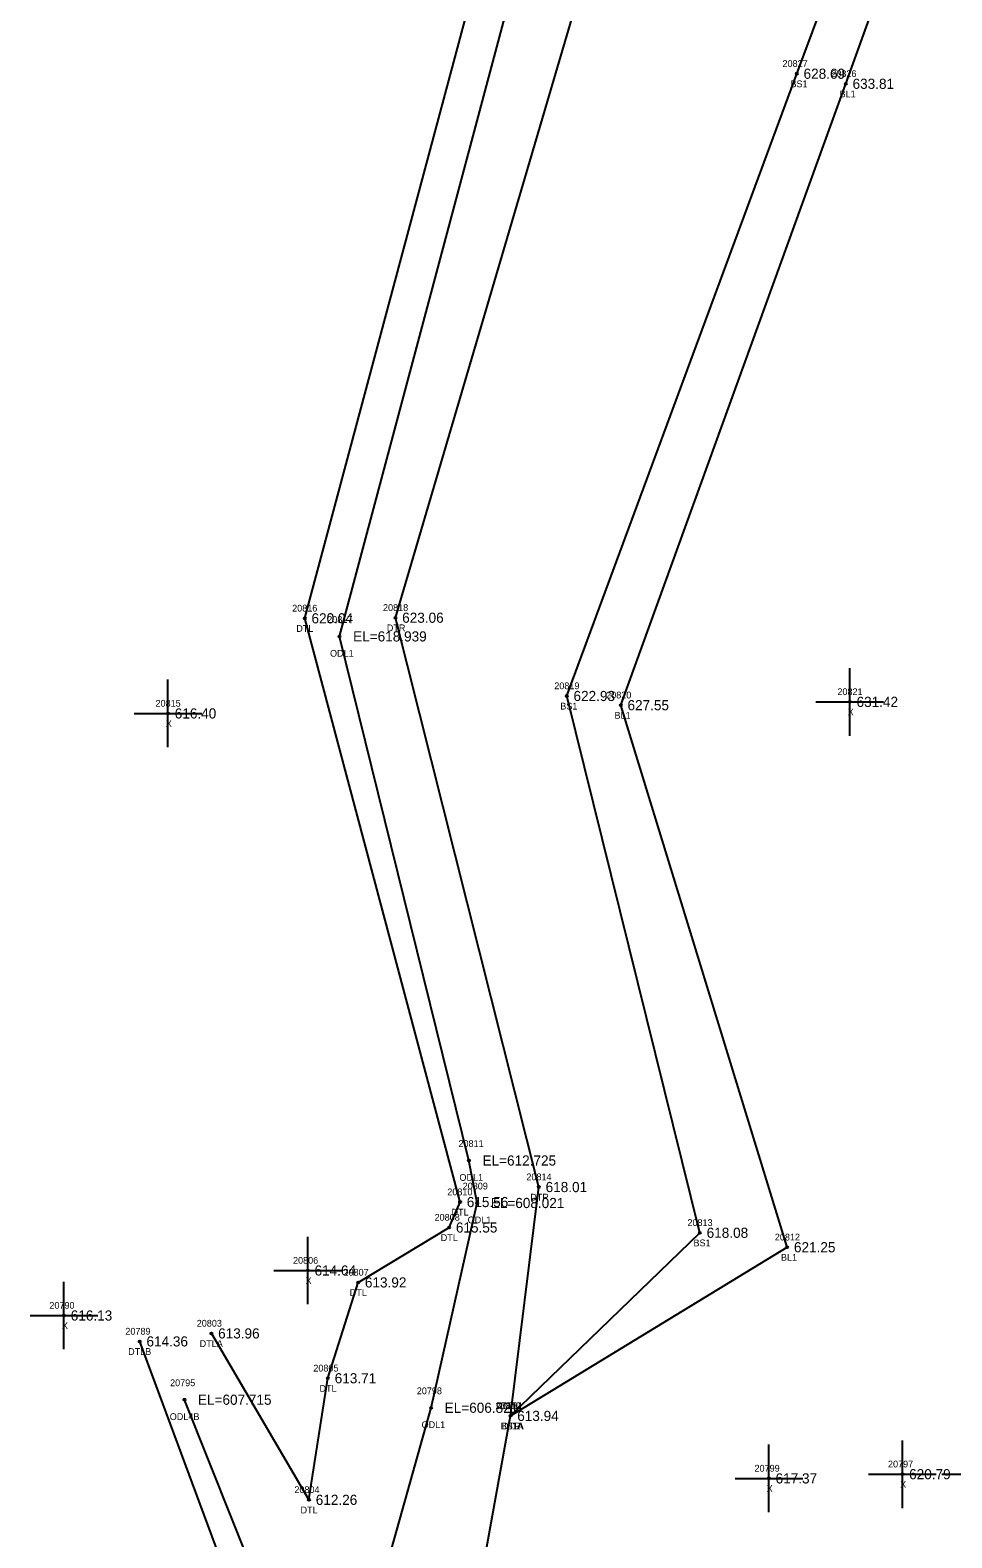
# Model space of a CAD drawing. Extents: x 1695443 to 1696344, y 1087542 to 1090645.
# Drawn here: x 1695680.1 to 1695816.3, y 1090201.9 to 1090424.7 of the extents above; entities that cross this region are included whole.
import ezdxf

# ---------------------------------------------------------------- set-up
doc = ezdxf.new("R2010")
doc.units = 0
for name, color, linetype in [('RD_DTM_BkLn1', 7, 'Continuous'), ('RD_DTM_BkLn2', 7, 'Continuous'), ('RD_DTM_BkLn_txCode', 7, 'Continuous'), ('RD_EX_H2O', 7, 'Continuous'), ('RD_EX_H2O_txCode', 7, 'Continuous'), ('RD_EX_Misc', 7, 'Continuous'), ('RD_EX_Misc_txCode', 7, 'Continuous'), ('RD_EX_TX_H2O_ELEV', 7, 'Continuous'), ('RD_EX_TX_Misc_ELEV', 7, 'Continuous'), ('RD_SMD_Locator', 7, 'Continuous')]:
    doc.layers.add(name, color=color, linetype=linetype)

msp = doc.modelspace()

# ---------------------------------------------------------------- linework, layer by layer
at = {"layer": 'RD_DTM_BkLn1'}
msp.add_lwpolyline([(1695751.04, 1090219.89), (1695791.94, 1090244.82), (1695767.34, 1090324.95), (1695800.6, 1090416.81), (1695837.18, 1090518.29), (1695855.17, 1090553.04), (1695858.41, 1090574.71)], dxfattribs=at)
at = {"layer": 'RD_DTM_BkLn2'}
msp.add_lwpolyline([(1695751.04, 1090219.89), (1695779.04, 1090246.96), (1695759.36, 1090326.31), (1695793.36, 1090418.3), (1695829.83, 1090516.09), (1695851.86, 1090555.13), (1695858.41, 1090574.71)], dxfattribs=at)
at = {"layer": 'RD_EX_H2O'}
for points in [[(1695706.84, 1090232.08), (1695721.27, 1090207.48), (1695724.07, 1090225.45), (1695728.53, 1090239.62), (1695741.98, 1090247.74), (1695743.59, 1090251.5), (1695720.64, 1090337.79), (1695748.97, 1090443.66), (1695777.13, 1090508.37), (1695818.46, 1090584.48), (1695836.82, 1090620.63)], [(1695742.01, 1090022.28), (1695741.79, 1090065.32), (1695727.64, 1090116.67), (1695728.4, 1090182.12), (1695739.32, 1090221.09), (1695746.13, 1090251.36), (1695744.91, 1090257.64), (1695725.79, 1090335.12), (1695755.22, 1090445.54), (1695779.78, 1090508.81), (1695821.26, 1090580.72), (1695835.53, 1090588.18), (1695868.63, 1090584.25)], [(1695748.39, 1090023.09), (1695750.06, 1090066.34), (1695732.27, 1090115.98), (1695751.04, 1090219.89), (1695755.24, 1090253.72), (1695734.04, 1090337.88), (1695767.29, 1090450.9), (1695816.74, 1090515.62), (1695823.85, 1090555.53), (1695842.49, 1090575.31), (1695858.41, 1090574.71), (1695872.4, 1090582.09)], [(1695736.26, 1090021.92), (1695734.22, 1090062.32), (1695712.02, 1090115.68), (1695713.59, 1090184.13), (1695696.25, 1090230.9)], [(1695728.4, 1090182.12), (1695713.65, 1090195.22), (1695702.86, 1090222.28)]]:
    msp.add_lwpolyline(points, dxfattribs=at)
at = {"layer": 'RD_EX_Misc'}
for p, q in [((1695801.19, 1090320.44), (1695801.19, 1090330.44)), ((1695700.43, 1090318.73), (1695700.43, 1090328.73)), ((1695695.43, 1090323.73), (1695705.43, 1090323.73)), ((1695796.19, 1090325.44), (1695806.19, 1090325.44)), ((1695721.09, 1090236.38), (1695721.09, 1090246.38)), ((1695716.09, 1090241.38), (1695726.09, 1090241.38)), ((1695685.06, 1090229.73), (1695685.06, 1090239.73)), ((1695680.06, 1090234.73), (1695690.06, 1090234.73)), ((1695789.23, 1090205.65), (1695789.23, 1090215.65)), ((1695808.96, 1090206.27), (1695808.96, 1090216.27)), ((1695784.23, 1090210.65), (1695794.23, 1090210.65)), ((1695803.96, 1090211.27), (1695813.96, 1090211.27)), ((1695814.78, 1090211.25), (1695824.78, 1090211.25))]:
    msp.add_line(p, q, dxfattribs=at)
at = {"layer": 'RD_SMD_Locator'}
for centre in [(1695793.36, 1090418.3), (1695800.6, 1090416.81), (1695720.64, 1090337.79), (1695734.04, 1090337.88), (1695725.79, 1090335.12), (1695759.36, 1090326.31), (1695700.43, 1090323.73), (1695767.34, 1090324.95), (1695801.19, 1090325.44), (1695744.91, 1090257.64), (1695755.24, 1090253.72), (1695743.59, 1090251.5), (1695746.13, 1090251.36), (1695741.98, 1090247.74), (1695779.04, 1090246.96), (1695791.94, 1090244.82), (1695721.09, 1090241.38), (1695728.53, 1090239.62), (1695685.06, 1090234.73), (1695706.84, 1090232.08), (1695696.25, 1090230.9), (1695724.07, 1090225.45), (1695702.86, 1090222.28), (1695739.32, 1090221.09), (1695751.04, 1090219.89), (1695751.04, 1090219.89), (1695751.04, 1090219.89), (1695789.23, 1090210.65), (1695808.96, 1090211.27), (1695721.27, 1090207.48)]:
    msp.add_circle(centre, 0.15, dxfattribs=at)

# ---------------------------------------------------------------- texts
at = {"layer": 'RD_DTM_BkLn_txCode'}
for s, p in [('20827', (1695791.25, 1090419.3)), ('BS1', (1695792.42, 1090416.3)), ('20826', (1695798.46, 1090417.81)), ('BL1', (1695799.68, 1090414.81)), ('20819', (1695757.52, 1090327.31)), ('20820', (1695765.19, 1090325.95)), ('BS1', (1695758.41, 1090324.31)), ('BL1', (1695766.42, 1090322.95)), ('20813', (1695777.2, 1090247.96)), ('BS1', (1695778.09, 1090244.96)), ('20812', (1695790.11, 1090245.82)), ('BL1', (1695791.02, 1090242.82)), ('20800', (1695748.84, 1090220.89)), ('20801', (1695749.16, 1090220.89)), ('BS1A', (1695749.6, 1090217.89)), ('BL1A', (1695749.63, 1090217.89))]:
    msp.add_text(s, height=1, dxfattribs=at).set_placement(p)
at = {"layer": 'RD_EX_H2O_txCode'}
for s, p in [('20816', (1695718.78, 1090338.79)), ('20818', (1695732.21, 1090338.88)), ('DTL', (1695719.39, 1090335.79)), ('20817', (1695723.96, 1090337.12)), ('DTR', (1695732.77, 1090335.88)), ('ODL1', (1695724.38, 1090332.12)), ('20811', (1695743.36, 1090259.64)), ('ODL1', (1695743.5, 1090254.64)), ('20809', (1695743.98, 1090253.36)), ('20814', (1695753.4, 1090254.72)), ('20810', (1695741.71, 1090252.5)), ('DTR', (1695753.97, 1090251.72)), ('DTL', (1695742.34, 1090249.5)), ('20808', (1695739.83, 1090248.74)), ('ODL1', (1695744.72, 1090248.36)), ('DTL', (1695740.74, 1090245.74)), ('20807', (1695726.37, 1090240.62)), ('DTL', (1695727.29, 1090237.62)), ('20789', (1695694.13, 1090231.9)), ('20803', (1695704.68, 1090233.08)), ('DTLB', (1695694.54, 1090228.9)), ('DTLA', (1695705.11, 1090230.08)), ('20805', (1695721.91, 1090226.45)), ('20795', (1695700.74, 1090224.28)), ('DTL', (1695722.82, 1090223.45)), ('20798', (1695737.2, 1090223.09)), ('20802', (1695748.88, 1090220.89)), ('ODL4B', (1695700.69, 1090219.28)), ('ODL1', (1695737.91, 1090218.09)), ('DTR', (1695749.77, 1090217.89)), ('20804', (1695719.11, 1090208.48)), ('DTL', (1695720.02, 1090205.48))]:
    msp.add_text(s, height=1, dxfattribs=at).set_placement(p)
at = {"layer": 'RD_EX_Misc_txCode'}
for s, p in [('20815', (1695698.59, 1090324.73)), ('20821', (1695799.36, 1090326.44)), ('X', (1695800.88, 1090323.44)), ('X', (1695700.11, 1090321.73)), ('20806', (1695718.91, 1090242.38)), ('X', (1695720.77, 1090239.38)), ('20790', (1695682.9, 1090235.73)), ('X', (1695684.75, 1090232.73)), ('20799', (1695787.11, 1090211.65)), ('20797', (1695806.84, 1090212.27)), ('X', (1695808.64, 1090209.27)), ('X', (1695788.91, 1090208.65))]:
    msp.add_text(s, height=1, dxfattribs=at).set_placement(p)
at = {"layer": 'RD_EX_TX_H2O_ELEV'}
for s, p in [('620.04', (1695721.64, 1090337.04)), ('623.06', (1695735.04, 1090337.13)), ('EL=618.939', (1695727.79, 1090334.37)), ('EL=612.725', (1695746.91, 1090256.89)), ('618.01', (1695756.24, 1090252.97)), ('615.56', (1695744.59, 1090250.75)), ('EL=608.021', (1695748.13, 1090250.61)), ('615.55', (1695742.98, 1090246.99)), ('613.92', (1695729.53, 1090238.87)), ('613.96', (1695707.84, 1090231.33)), ('614.36', (1695697.25, 1090230.15)), ('613.71', (1695725.07, 1090224.7)), ('EL=607.715', (1695704.86, 1090221.53)), ('EL=606.821', (1695741.32, 1090220.34)), ('613.94', (1695752.04, 1090219.14)), ('612.26', (1695722.27, 1090206.73))]:
    msp.add_text(s, height=1.5, dxfattribs=at).set_placement(p)
at = {"layer": 'RD_EX_TX_Misc_ELEV'}
for s, p in [('628.69', (1695794.36, 1090417.55)), ('633.81', (1695801.6, 1090416.06)), ('622.93', (1695760.36, 1090325.56)), ('627.55', (1695768.34, 1090324.2)), ('631.42', (1695802.19, 1090324.69)), ('616.40', (1695701.43, 1090322.98)), ('618.08', (1695780.04, 1090246.21)), ('621.25', (1695792.94, 1090244.07)), ('614.64', (1695722.09, 1090240.63)), ('616.13', (1695686.06, 1090233.98)), ('613.94', (1695752.04, 1090219.14)), ('613.94', (1695752.04, 1090219.14)), ('620.79', (1695809.96, 1090210.52)), ('617.37', (1695790.23, 1090209.9))]:
    msp.add_text(s, height=1.5, dxfattribs=at).set_placement(p)

doc.saveas('drawing.dxf')
